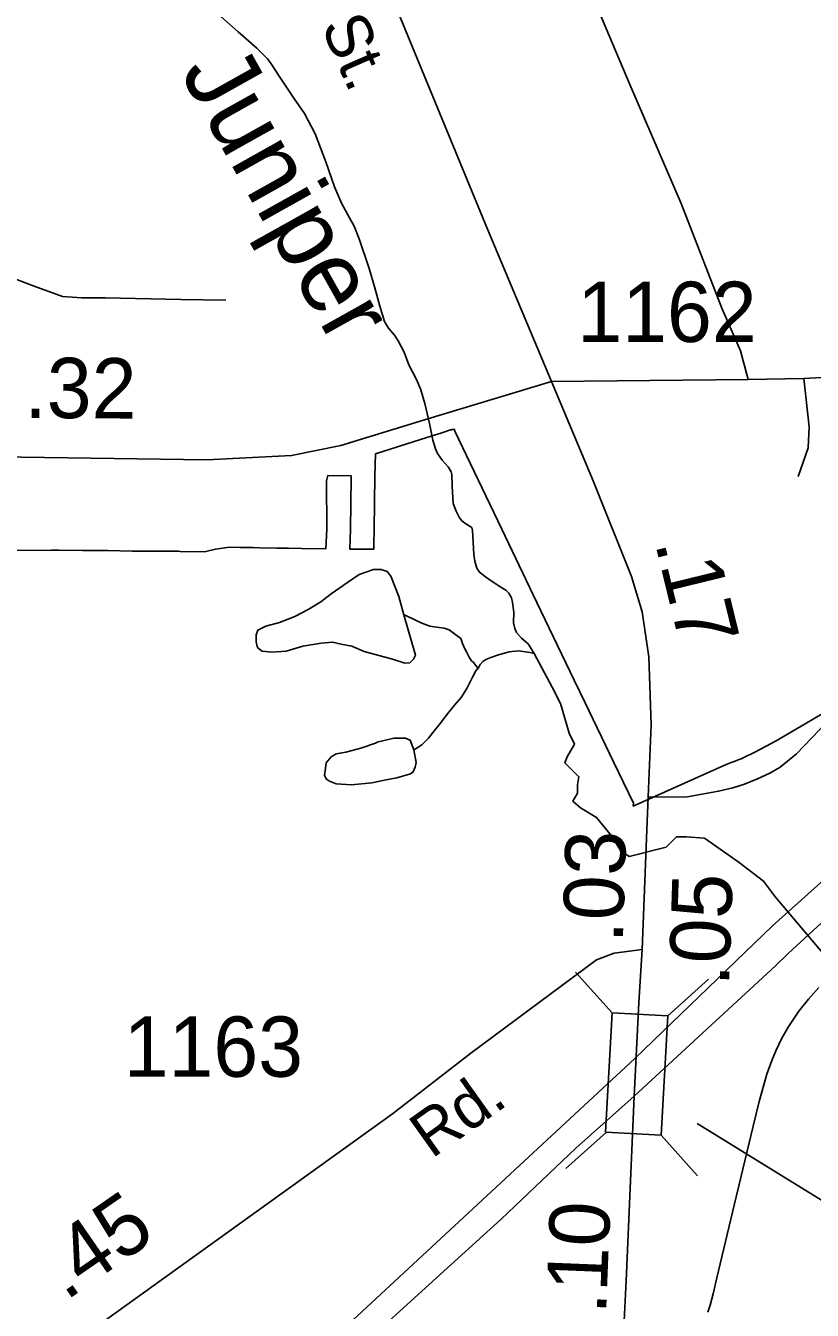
# Model space of a CAD drawing. Extents: x 2082433 to 2279600, y 546599 to 755198.
# Drawn here: x 2169683 to 2171314, y 613458 to 616120 of the extents above; entities that cross this region are included whole.
import ezdxf

# ---------------------------------------------------------------- set-up
doc = ezdxf.new("R2010")
doc.units = 0
for name, color, linetype in [('Exist Boundary Political City Limit New', 7, 'Continuous'), ('Exist Hydrographic Creek Single Shore', 7, 'Continuous'), ('Exist Hydrographic Creek Single Shore Label', 7, 'Continuous'), ('Exist Hydrographic Misc Water Feature', 7, 'Continuous'), ('Exist Road Non-System Type 51', 7, 'Continuous'), ('Exist Road Primary Interstate Divided Center Attributed', 7, 'Continuous'), ('Exist Road Primary Interstate Service Attributed', 7, 'Continuous'), ('Exist Road Secondary Mileage Hundredths English Label', 7, 'Continuous'), ('Exist Road Secondary Structure Standard Bridge CELL', 7, 'Continuous'), ('Exist Road Secondary Structure Standard Bridge Number Label', 7, 'Continuous'), ('Exist Road Secondary Type 51 Attributed', 7, 'Continuous'), ('Exist Road Secondary Type 51 Label', 7, 'Continuous'), ('Exist Road Secondary Type 51 Number Label', 7, 'Continuous'), ('Map Preparation Boundary City Limit Buffer Line', 7, 'Continuous')]:
    doc.layers.add(name, color=color, linetype=linetype)

msp = doc.modelspace()

# ---------------------------------------------------------------- linework, layer by layer
at = {"layer": 'Exist Boundary Political City Limit New'}
msp.add_lwpolyline([(2171343.2, 614698.6), (2171239.2, 614637.7), (2171195, 614614.1), (2171190.8, 614611.9), (2171176.5, 614605), (2171167, 614600.6), (2171160.8, 614598.1), (2171154.5, 614595.8), (2171146, 614592.7), (2171139.5, 614590.3), (2171135.8, 614588.9), (2170943.2, 614502.6), (2170943.5, 614508.2), (2170902, 614594.5), (2170843.5, 614716.2), (2170820.8, 614763.4), (2170743, 614924.1), (2170692, 615031.6), (2170670.8, 615076.4), (2170573.5, 615279.4), (2170571.5, 615283.8), (2170568, 615282.7), (2170566.2, 615282.1), (2170566, 615282.9), (2170546.2, 615275.8), (2170502, 615261.8), (2170408.5, 615232.1), (2170407, 615186.2), (2170405.8, 615076.4), (2170405.2, 615044.7), (2170405.2, 615035), (2170355.8, 615035.2), (2170356.8, 615076.4), (2170358.5, 615182.9), (2170358.5, 615186.8), (2170309.8, 615187.4), (2170307.2, 615176.4), (2170307.5, 615076.4), (2170305.8, 615035.6), (2170255.8, 615036.4), (2170228.5, 615036.8), (2170204.8, 615037.2), (2170168, 615037.8), (2170154.5, 615038), (2170129, 615038.4), (2170105.8, 615038.8), (2170077, 615034.8), (2170054, 615029.6), (2170004, 615030.3), (2170000, 615030.4), (2169954.2, 615031), (2169904.8, 615031), (2169853, 615032.1), (2169801.5, 615032.3), (2169752.2, 615032.6), (2169737, 615032.6), (2169702.2, 615032.3), (2169652, 615033)], dxfattribs=at)
at = {"layer": 'Exist Hydrographic Creek Single Shore'}
for points in [[(2170064.1, 616160.3), (2170124.2, 616106.7), (2170162.8, 616072.9), (2170184.5, 616050.9), (2170190.9, 616043), (2170210.6, 616012.9), (2170239.1, 615969.3), (2170261.4, 615937.5), (2170283.8, 615895.6), (2170305.9, 615837.5), (2170323.9, 615785.7), (2170338.3, 615751.9), (2170354.7, 615721.8), (2170364.3, 615704.1), (2170375, 615678.2), (2170395.3, 615616.3), (2170407.4, 615576.4), (2170417.5, 615538.4), (2170427.5, 615506.4), (2170435.9, 615492.6), (2170448, 615478.6), (2170455.8, 615466.5), (2170467.9, 615442.8), (2170478.1, 615416.9), (2170494.3, 615384.8), (2170502.5, 615364.9), (2170510.8, 615336.9), (2170520.8, 615295.3), (2170527.4, 615261), (2170533.3, 615243.1), (2170537.2, 615233.1), (2170547, 615219.1), (2170559.3, 615205.5), (2170565.3, 615195.3), (2170567.3, 615189.3), (2170567.6, 615165.3), (2170569.6, 615129.3), (2170575.8, 615113.3), (2170581.9, 615101.5), (2170587.9, 615093.7), (2170596.3, 615087.6), (2170608.2, 615079.7), (2170610, 615073.7), (2170610.2, 615061.5), (2170612.3, 615023.5), (2170614.3, 615009.8), (2170618.8, 614995.7), (2170624.6, 614987.5), (2170636.7, 614977.6), (2170650.6, 614967.8), (2170668.6, 614956.2), (2170678.7, 614950.2), (2170684.8, 614944), (2170691, 614934.1), (2170692.6, 614924.1), (2170695.3, 614904.3), (2170695.1, 614882), (2170697.3, 614870.3), (2170701, 614862.5), (2170711.5, 614850.4), (2170725.2, 614838.5), (2170735.3, 614822.4), (2170737.5, 614818.4)], [(2170621.5, 614787.7), (2170625.4, 614796), (2170631.5, 614802), (2170637.3, 614806), (2170647.7, 614810.1), (2170663.7, 614816.2), (2170685.5, 614822.2), (2170705.3, 614824.1), (2170729.3, 614820.5), (2170737.5, 614818.4)], [(2170737.5, 614818.4), (2170775.1, 614748.6), (2170792, 614714.9), (2170810.4, 614653.6), (2170821.1, 614630.6), (2170805.8, 614604.6), (2170801.2, 614592.3), (2170830.3, 614563.2), (2170827.2, 614546.3), (2170827.2, 614529.5), (2170818, 614512.6), (2170833.4, 614498.8), (2170867.1, 614478.9), (2170897.7, 614440.6), (2170917.7, 614409.9), (2170934.5, 614397.7), (2171011.2, 614417.6), (2171032.6, 614439), (2171052.5, 614439), (2171090.9, 614436), (2171162.9, 614385.4), (2171213.5, 614347.1), (2171238, 614313.4), (2171397.4, 614124.9)], [(2170488.4, 614619.2), (2170498.7, 614625), (2170504.6, 614629.4), (2170512.8, 614637.4), (2170518.3, 614643.5), (2170528.4, 614655.4), (2170542.5, 614673.5), (2170558.1, 614693.4), (2170572.3, 614711.6), (2170586, 614727.7), (2170597.9, 614745.8), (2170610, 614769.6), (2170617.4, 614783.8), (2170621.5, 614787.7)]]:
    msp.add_lwpolyline(points, dxfattribs=at)
at = {"layer": 'Exist Hydrographic Misc Water Feature'}
for points in [[(2170467.1, 614899), (2170456.8, 614936.7), (2170440.8, 614978.8), (2170432.6, 614988.6), (2170420.5, 614992.5), (2170404.3, 614992.5), (2170374.6, 614982.4), (2170350.6, 614966.1), (2170317, 614942), (2170295, 614925.8), (2170269, 614909.9), (2170241.1, 614895.5), (2170209.3, 614883.2), (2170181.2, 614875.3), (2170165, 614867.2), (2170161.3, 614857.2), (2170161.5, 614843), (2170163.6, 614833.3), (2170165.6, 614829.4), (2170173.4, 614823.3), (2170193.5, 614821.6), (2170223.7, 614823.5), (2170257.7, 614833.8), (2170295.7, 614839.8), (2170319.8, 614842.2), (2170337.5, 614838.3), (2170359.8, 614834.1), (2170385.5, 614822.5), (2170443.7, 614806.8), (2170469.5, 614798.9), (2170479.8, 614799), (2170483.3, 614802.9), (2170487.4, 614807.1), (2170491.3, 614815), (2170467.1, 614899)], [(2170467.1, 614899), (2170473, 614896.9), (2170489.2, 614888.8), (2170504.8, 614881.2), (2170521.2, 614875), (2170535.4, 614873.3), (2170551.4, 614871.3), (2170561.2, 614867.4), (2170575.3, 614857.5), (2170585.4, 614849.5), (2170589.3, 614839.6), (2170593.2, 614829.7), (2170597.5, 614821.8), (2170601.6, 614813.8), (2170603.4, 614809.9), (2170607.5, 614803.6), (2170611.6, 614799.7), (2170621.5, 614787.7)], [(2170488.4, 614619.2), (2170480.6, 614639.1), (2170470.8, 614643), (2170446.6, 614643), (2170426.7, 614638.7), (2170412.3, 614634.8), (2170408.6, 614632.9), (2170378.5, 614622.4), (2170346.9, 614614.2), (2170326.8, 614610.4), (2170316.8, 614604.2), (2170306.7, 614591.9), (2170304.7, 614580.1), (2170303.2, 614566.1), (2170306.9, 614558.2), (2170313.1, 614554.1), (2170327, 614548.3), (2170359, 614546.3), (2170400.8, 614550.5), (2170430.8, 614556.9), (2170453.1, 614560.9), (2170481, 614569.2), (2170486.8, 614573.2), (2170490.9, 614583.1), (2170492.9, 614593), (2170488.4, 614619.2)]]:
    msp.add_lwpolyline(points, dxfattribs=at)
at = {"layer": 'Exist Road Non-System Type 51'}
for p, q in [((2170773.9, 615382), (2171181.5, 615386.4)), ((2171181.5, 615386.4), (2171296.7, 615388.6))]:
    msp.add_line(p, q, dxfattribs=at)
for points in [[(2171181.5, 615386.4), (2171165.5, 615445.7), (2171126.8, 615534.6), (2171042.4, 615751.4), (2170936.3, 615997.7), (2170827.9, 616253.2)], [(2169561.3, 615697.8), (2169618.6, 615626.6), (2169651.9, 615598.8), (2169700.8, 615579.9), (2169759.8, 615558.8), (2169799.8, 615555.5), (2169848.7, 615555.5), (2170005, 615552.1), (2170098.4, 615551)], [(2171296.7, 615388.6), (2171419.9, 615395.5), (2171461, 615406.9), (2171510, 615420.6)], [(2171296.7, 615388.6), (2171308.1, 615288.3), (2171305.8, 615244.9), (2171285.3, 615185.6)]]:
    msp.add_lwpolyline(points, dxfattribs=at)
at = {"layer": 'Exist Road Primary Interstate Divided Center Attributed'}
for points in [[(2171438.6, 614439.5), (2171231.7, 614254.1), (2170946.4, 613979.3)], [(2170944.9, 613901.3), (2171237.9, 614171.6), (2171264.6, 614196.9), (2171418.1, 614338.6)], [(2170946.4, 613979.3), (2170065.1, 613162.5), (2169866.2, 612982.1), (2169447, 612592.5), (2168951.4, 612126.1), (2168405.3, 611601.8), (2168195.6, 611423.6), (2167942.1, 611217.3), (2167643.3, 610986.6), (2167394.3, 610818.9), (2167139.1, 610661.6), (2166773, 610463.1), (2166478.8, 610309.3), (2165960.6, 610066.9), (2165274.8, 609752.6), (2164718.9, 609490.3), (2164075.2, 609197), (2163457.4, 608910.4), (2162768.3, 608590.5), (2162176, 608316), (2161522.3, 608009.5), (2160938.4, 607749.7), (2160555, 607560.1), (2160142.4, 607370.9)], [(2167487.8, 610810.1), (2167767.4, 611007.6), (2168229.6, 611385.1), (2168449.8, 611573.9), (2168982.9, 612075.4), (2169234.5, 612302.6), (2169577.8, 612616.9), (2169999.6, 613031.6), (2170176.5, 613193.2), (2170351.6, 613357.7), (2170527.5, 613517.8), (2170669.5, 613646.1), (2170824.3, 613793.3), (2170944.9, 613901.3)]]:
    msp.add_lwpolyline(points, dxfattribs=at)
at = {"layer": 'Exist Road Primary Interstate Service Attributed'}
msp.add_lwpolyline([(2171097.6, 613453.5), (2171102.6, 613468.4), (2171109, 613491.6), (2171116.6, 613524.8), (2171149.1, 613661.1), (2171191.7, 613839.1), (2171204.3, 613890.2), (2171220.2, 613947.2), (2171230.4, 613975.1), (2171238.9, 613995.6), (2171250.6, 614020.2), (2171264.4, 614044.5), (2171286.7, 614077.7), (2171306.7, 614102.5), (2171328.1, 614126.4)], dxfattribs=at)
at = {"layer": 'Exist Road Secondary Structure Standard Bridge CELL'}
for p, q in [((2170823.5, 614158.6), (2170899.1, 614074.3)), ((2171099, 614143.6), (2171014.7, 614068)), ((2170887.7, 613826.7), (2170803.4, 613751.1)), ((2171000.7, 613820.5), (2171076.3, 613736.3))]:
    msp.add_line(p, q, dxfattribs=at)
msp.add_lwpolyline([(2171014.7, 614068), (2171001.3, 613820.5), (2170885.6, 613826.8), (2170899.1, 614074.3)], close=True, dxfattribs=at)
at = {"layer": 'Exist Road Secondary Structure Standard Bridge Number Label'}
msp.add_line((2171075.5, 613844.4), (2172108.5, 613207.1), dxfattribs=at)
at = {"layer": 'Exist Road Secondary Type 51 Attributed'}
for points in [[(2170054.8, 617028.9), (2170139.7, 616860.5), (2170428.5, 616213.1), (2170641.2, 615698.1), (2170773.9, 615382)], [(2172103.1, 616020.3), (2172084.5, 615992.8), (2172062.4, 615967.3), (2172042.3, 615937.6), (2171994.5, 615851.9), (2171935, 615724.7), (2171881.2, 615582.5), (2171758.8, 615262.7), (2171689.2, 615109.6), (2171627.2, 615002.8), (2171592.2, 614955.4), (2171554, 614907.5), (2171486.4, 614831.8), (2171329.2, 614660.4), (2171281.5, 614610.8), (2171247.5, 614583.3), (2171226.6, 614570.5), (2171200.7, 614558.6), (2171173.7, 614547.6), (2171149.9, 614540.2), (2171119.9, 614533.2), (2171051.2, 614520.8), (2170974.2, 614521.6)], [(2169126.7, 615229.6), (2169529.5, 615227.9), (2170059.1, 615219.8), (2170234.8, 615228.9), (2170336.6, 615249.8), (2170510.3, 615303.2), (2170773.9, 615382)], [(2170773.9, 615382), (2170860.3, 615176.2), (2170939.5, 614978), (2170961.3, 614905.3), (2170975.1, 614811.9), (2170980.4, 614671.1), (2170974.2, 614521.6)], [(2170974.2, 614521.6), (2170971.5, 614453.3), (2170961.3, 614205.1)], [(2170961.3, 614205.1), (2170903.2, 614197.4), (2170867.2, 614183.7), (2170606.1, 613990.2), (2170444.1, 613864.7), (2169827, 613421), (2169535.6, 613216.9), (2169410.7, 613142.7), (2169212.8, 613062.9), (2168989.6, 612974)], [(2170961.3, 614205.1), (2170954.5, 614095.2), (2170949.2, 613983.2)], [(2170949.2, 613983.2), (2170944.9, 613901.3)], [(2170944.9, 613901.3), (2170928.4, 613518.6), (2170922.2, 613394.3), (2170922.2, 613383.6)]]:
    msp.add_lwpolyline(points, dxfattribs=at)
at = {"layer": 'Map Preparation Boundary City Limit Buffer Line'}
msp.add_lwpolyline([(2171343.2, 614698.6), (2171239.2, 614637.7), (2171195, 614614.1), (2171190.8, 614611.9), (2171176.5, 614605), (2171167, 614600.6), (2171160.8, 614598.1), (2171154.5, 614595.8), (2171146, 614592.7), (2171139.5, 614590.3), (2171135.8, 614588.9), (2170943.2, 614502.6), (2170943.5, 614508.2), (2170902, 614594.5), (2170843.5, 614716.2), (2170820.8, 614763.4), (2170743, 614924.1), (2170692, 615031.6), (2170670.8, 615076.4), (2170573.5, 615279.4), (2170571.5, 615283.8), (2170568, 615282.7), (2170566.2, 615282.1), (2170566, 615282.9), (2170546.2, 615275.8), (2170502, 615261.8), (2170408.5, 615232.1), (2170407, 615186.2), (2170405.8, 615076.4), (2170405.2, 615044.7), (2170405.2, 615035), (2170355.8, 615035.2), (2170356.8, 615076.4), (2170358.5, 615182.9), (2170358.5, 615186.8), (2170309.8, 615187.4), (2170307.2, 615176.4), (2170307.5, 615076.4), (2170305.8, 615035.6), (2170255.8, 615036.4), (2170228.5, 615036.8), (2170204.8, 615037.2), (2170168, 615037.8), (2170154.5, 615038), (2170129, 615038.4), (2170105.8, 615038.8), (2170077, 615034.8), (2170054, 615029.6), (2170004, 615030.3), (2170000, 615030.4), (2169954.2, 615031), (2169904.8, 615031), (2169853, 615032.1), (2169801.5, 615032.3), (2169752.2, 615032.6), (2169737, 615032.6), (2169702.2, 615032.3), (2169652, 615033)], dxfattribs=at)

# ---------------------------------------------------------------- texts
at = {"layer": 'Exist Hydrographic Creek Single Shore Label'}
msp.add_text('Juniper ', height=150, rotation=299.2261, dxfattribs=at).set_placement((2170001.7, 616023.7))
at = {"layer": 'Exist Road Secondary Mileage Hundredths English Label'}
for s, rotation, p in [('.32', 359.61, (2169680.3, 615307)), ('.17', 283.7277, (2170987.9, 615048.2)), ('.03', 88.316, (2170921.4, 614217.8)), ('.05', 88.1264, (2171141.7, 614128.3)), ('.45', 34.6913, (2169766.2, 613475.9)), ('.10', 87.6972, (2170886.6, 613448.3))]:
    msp.add_text(s, height=125, rotation=rotation, dxfattribs=at).set_placement(p)
at = {"layer": 'Exist Road Secondary Type 51 Label'}
for s, rotation, p in [('St.', 293.5729, (2170294.7, 616119.3)), ('Rd.', 35.4512, (2170525.1, 613770.5))]:
    msp.add_text(s, height=95, rotation=rotation, dxfattribs=at).set_placement(p)
at = {"layer": 'Exist Road Secondary Type 51 Number Label'}
for s, p in [('1162', (2170827.1, 615464.2)), ('1163', (2169886.6, 613941.5))]:
    msp.add_text(s, height=125, dxfattribs=at).set_placement(p)

doc.saveas('drawing.dxf')
